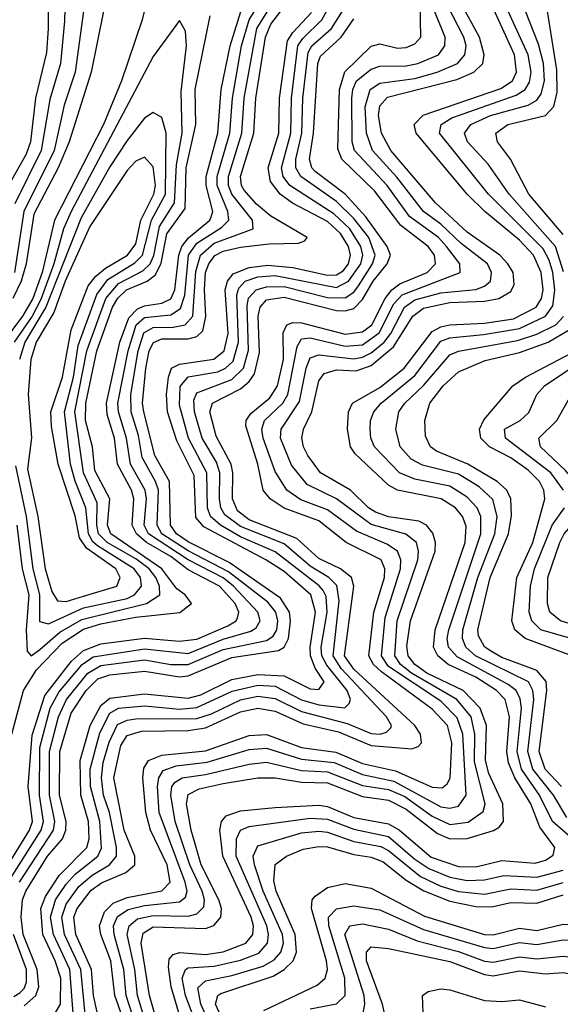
# Model space of a CAD drawing. Header units: inches. Extents: x 990535 to 1117859, y 769386 to 892122.
# Tile 815 of 1056: x 1048624 to 1049864, y 867130 to 869390. Entities that reach past the tile are written whole.
import ezdxf

# ---------------------------------------------------------------- set-up
doc = ezdxf.new("R2010")
doc.units = ezdxf.units.IN
doc.header["$MEASUREMENT"] = 0
doc.layers.add('B0846', color=7, linetype='Continuous')

msp = doc.modelspace()

# ---------------------------------------------------------------- linework, layer by layer
at = {"layer": 'B0846', "color": 5}
for points, elevation in [([(1048687.1, 869547.1), (1048689.2, 869370), (1048685.2, 869314.8), (1048659.8, 869210), (1048648, 869110), (1048638.1, 869081.9), (1048597.7, 869010)], 3320), ([(1048730.5, 869530), (1048726.6, 869386.6), (1048717.1, 869290), (1048693.1, 869206.9), (1048673.2, 869090), (1048612.1, 868967.9)], 3340), ([(1048933.8, 869510), (1048904.5, 869390), (1048857.3, 869250), (1048815.6, 869150), (1048703.3, 868930), (1048674.9, 868810), (1048653.5, 868750), (1048630, 868710), (1048585.3, 868650)], 3420), ([(1048863.4, 867090), (1048842.1, 867150), (1048832.8, 867230), (1048810, 867289.9), (1048807, 867310), (1048818, 867342), (1048838.2, 867361.8), (1048870, 867374.9), (1048949.5, 867390.5), (1048968.6, 867410), (1048961.8, 867450), (1048923.9, 867530), (1048912.7, 867570), (1048906.3, 867650), (1048908.3, 867671.7), (1048918.7, 867690), (1048950, 867702.3), (1049050, 867712.1), (1049150, 867747.3), (1049190, 867749.6), (1049270, 867719.2), (1049348.5, 867708.5), (1049410, 867682.6), (1049485.6, 867665.6), (1049570, 867628.8), (1049592.8, 867627.2), (1049604.1, 867635.9), (1049610.8, 867649.2), (1049614.8, 867730), (1049604.8, 867770), (1049570, 867807.3), (1049453.5, 867893.5), (1049435.6, 867910), (1049424.4, 867930), (1049435.7, 868030), (1049460.3, 868110), (1049461.4, 868130), (1049453.2, 868150), (1049372.7, 868190), (1049310, 868239.9), (1049230, 868268.6), (1049198.4, 868290), (1049182.4, 868310), (1049170.1, 868370), (1049142.3, 868457.7), (1049142.8, 868470), (1049153.8, 868486.2), (1049197.4, 868522.6), (1049215.1, 868550), (1049229, 868610), (1049228.2, 868671.8), (1049236.5, 868690), (1049250, 868695.4), (1049270, 868694.1), (1049370, 868668.1), (1049410, 868673.7), (1049431.2, 868690), (1049462.1, 868750), (1049477.1, 868770), (1049495.7, 868784.3), (1049558.7, 868810), (1049577.6, 868830), (1049575.4, 868850), (1049561, 868870), (1049497.9, 868917.9), (1049437.7, 868997.7), (1049362.6, 869070), (1049353.7, 869093.7), (1049356.9, 869230), (1049369.2, 869270.8), (1049430, 869329.8), (1049450, 869335.2), (1049490, 869325.1), (1049510, 869326.2), (1049530, 869334.9), (1049544.1, 869350), (1049541.5, 869470)], 3180), ([(1048596.9, 867410), (1048673, 867530), (1048677.9, 867550), (1048668.8, 867610), (1048670, 867719.3), (1048693.4, 867810), (1048713.4, 867846.6), (1048766.7, 867910), (1048792.5, 867927.6), (1048910, 867945.9), (1049010, 867935.4), (1049090, 867968.4), (1049153.6, 867986.4), (1049165.8, 867994.2), (1049175.5, 868010), (1049170.2, 868030), (1049114.2, 868090), (1049090, 868109.2), (1049010, 868150.2), (1048919, 868210), (1048909.2, 868230), (1048914.3, 868290), (1048911.2, 868310), (1048877.7, 868370), (1048868.8, 868430), (1048850.4, 868490), (1048848.9, 868510), (1048872.3, 868630), (1048890.5, 868689.5), (1048910, 868706.8), (1048970, 868713), (1048992.8, 868727.2), (1049002.3, 868757.7), (1049011.1, 868850), (1049030, 868877), (1049086.9, 868913.1), (1049103.1, 868930), (1049101.2, 868950), (1049076.3, 869010), (1049076.4, 869030), (1049105.9, 869130), (1049111.5, 869210), (1049132.8, 869330), (1049150.1, 869390), (1049186.5, 869450)], 3360), ([(1048623, 867410), (1048701, 867530), (1048703.9, 867550), (1048691.7, 867610), (1048691.7, 867710), (1048712.3, 867790), (1048730.7, 867830), (1048779.8, 867890), (1048810, 867907.8), (1048910, 867920.6), (1048970.4, 867910.4), (1049010, 867909.8), (1049090, 867944.6), (1049190, 867964.8), (1049205.1, 867974.9), (1049213.8, 867990), (1049215.9, 868010), (1049211.4, 868030), (1049192.9, 868053), (1049102.6, 868122.6), (1049010, 868170.7), (1048949.8, 868210), (1048938.7, 868230), (1048941.8, 868310), (1048935.4, 868330), (1048904.9, 868384.9), (1048895.8, 868435.8), (1048879.5, 868490), (1048878.8, 868530), (1048895.5, 868630), (1048908.2, 868671.8), (1048930, 868683.8), (1048975.7, 868684.3), (1049003.4, 868690), (1049021.1, 868710), (1049027.4, 868812.6), (1049038.1, 868850), (1049070, 868877.5), (1049159.2, 868910), (1049157.7, 868930), (1049110, 868990), (1049102.7, 869010), (1049102.3, 869030), (1049133.5, 869130), (1049138.5, 869210), (1049167.9, 869370), (1049214.2, 869445.8)], 3340), ([(1048746, 867110), (1048738.9, 867210), (1048700.8, 867290), (1048694.4, 867330), (1048705.8, 867370), (1048730, 867405.8), (1048751, 867429), (1048803, 867470), (1048811.6, 867488.4), (1048807.3, 867550), (1048786.2, 867630), (1048785.4, 867670), (1048807.1, 867752.9), (1048830, 867798.2), (1048850, 867809.7), (1048910, 867815.2), (1048990, 867807.7), (1049030, 867811.4), (1049110.9, 867849.1), (1049170, 867862.7), (1049210, 867860.3), (1049270, 867828.7), (1049310, 867817.5), (1049369.6, 867810.4), (1049379.5, 867820.5), (1049382.2, 867830), (1049375.1, 867850), (1049328.5, 867908.5), (1049317, 867930), (1049315.3, 867950), (1049328.7, 868030), (1049326.3, 868066.3), (1049319.6, 868079.6), (1049310.8, 868090.8), (1049210, 868168.7), (1049130, 868203.5), (1049084.2, 868230), (1049061.1, 868250), (1049054.2, 868270), (1049052.6, 868350), (1049011, 868430), (1048990, 868505.3), (1048991.4, 868548.6), (1049009.9, 868570.1), (1049078, 868582), (1049095.7, 868590), (1049113.4, 868606.6), (1049125.2, 868650), (1049121.6, 868758.4), (1049126, 868774), (1049141.1, 868790), (1049170, 868800), (1049210, 868802.8), (1049350, 868775.9), (1049378.2, 868790), (1049405.9, 868830), (1049410.4, 868850), (1049406.5, 868870), (1049380.9, 868910), (1049344.5, 868944.5), (1049243, 869010), (1049227.7, 869030), (1049224.2, 869050), (1049245.6, 869130), (1049246.9, 869210), (1049261.7, 869330), (1049272.8, 869347.2), (1049316.6, 869390), (1049349.3, 869450.7)], 3260), ([(1048994.6, 867090), (1048970.8, 867170), (1048964.9, 867215.1), (1048966.7, 867233.3), (1048975.6, 867244.4), (1048990, 867248.9), (1049050, 867244.6), (1049090, 867250.3), (1049142.5, 867270), (1049158.4, 867290), (1049160, 867310), (1049154.9, 867330), (1049089.3, 867470), (1049082.9, 867530), (1049086.4, 867550), (1049097.3, 867562.7), (1049130, 867573.9), (1049210, 867581.7), (1049310, 867587), (1049330, 867584.2), (1049390, 867558.8), (1049470, 867544.1), (1049494.6, 867530), (1049567.7, 867467.6), (1049630, 867446.2), (1049670, 867445.7), (1049730, 867459.8), (1049806.1, 867453.9), (1049830, 867461), (1049847.5, 867472.5), (1049851.6, 867490), (1049816.7, 867536.7), (1049795.8, 867590), (1049759.2, 867650), (1049744.7, 867684.7), (1049740.9, 867710), (1049747.6, 867790), (1049737.4, 867830), (1049717.6, 867850), (1049670, 867881.2), (1049606.5, 867910), (1049582.6, 867930), (1049573.1, 867950), (1049576.9, 867990), (1049645.6, 868190), (1049647.5, 868227.5), (1049639.5, 868250), (1049623.5, 868270), (1049590.6, 868290.6), (1049490.1, 868310.1), (1049470, 868321.4), (1049393.4, 868393.4), (1049382.8, 868410), (1049375.7, 868450), (1049377.7, 868490), (1049387.1, 868510), (1049450, 868546), (1049505.9, 868590), (1049570, 868674.8), (1049590, 868685.6), (1049610, 868689.6), (1049690, 868693.5), (1049756.2, 868703.8), (1049808.5, 868730), (1049820.4, 868750), (1049824.1, 868770), (1049820.2, 868810), (1049802.2, 868850), (1049770, 868884.3), (1049690.9, 868950), (1049650.2, 868990), (1049533.5, 869130), (1049528.7, 869150), (1049548.8, 869171.2), (1049727.3, 869232.7), (1049754.2, 869250), (1049763.3, 869270), (1049758.4, 869310), (1049694.9, 869450)], 3080), ([(1048633.6, 867126.4), (1048660.8, 867150), (1048667.7, 867170), (1048663.4, 867210), (1048631.3, 867290), (1048627.1, 867330), (1048629.9, 867370), (1048637.6, 867390), (1048687.4, 867470), (1048721.7, 867510), (1048729.1, 867530), (1048730.1, 867550), (1048714.7, 867610), (1048716, 867710), (1048741.5, 867798.5), (1048776, 867850), (1048803.2, 867876.8), (1048830, 867886.2), (1048910, 867894.5), (1048990, 867882.1), (1049010, 867883.7), (1049110, 867926.2), (1049217.5, 867942.5), (1049230.3, 867949.7), (1049239.9, 867970), (1049245.1, 868010), (1049242.4, 868030), (1049222.2, 868062.2), (1049104.1, 868144.1), (1049010, 868191.5), (1048983.2, 868210), (1048969.8, 868230), (1048967.6, 868330), (1048933.8, 868390), (1048908, 868490), (1048905, 868510), (1048912.8, 868590), (1048920.3, 868630), (1048930.5, 868649.5), (1048950, 868657.4), (1049010, 868657.7), (1049030, 868663.4), (1049043.7, 868676.3), (1049050.9, 868709.1), (1049047.2, 868770), (1049050.2, 868809.8), (1049057.1, 868830), (1049071.3, 868848.7), (1049090, 868859.1), (1049130, 868868.4), (1049195.9, 868875.9), (1049263, 868877), (1049277.6, 868882.4), (1049283.4, 868890), (1049199.5, 868939.5), (1049166.8, 868966.8), (1049138.6, 868998.6), (1049132.3, 869010), (1049130.1, 869030), (1049160.6, 869130), (1049165, 869210), (1049187.4, 869350), (1049199.9, 869380.1), (1049238.3, 869430)], 3320), ([(1048776.2, 867083.8), (1048763.6, 867210), (1048726.2, 867290), (1048720, 867330), (1048730, 867360.2), (1048759.5, 867400.5), (1048790, 867426.2), (1048829.9, 867450), (1048846, 867470), (1048846, 867490), (1048829.6, 867570), (1048816.2, 867610), (1048810.9, 867650), (1048815, 867685), (1048828.5, 867731.5), (1048847.8, 867772.2), (1048870, 867782.5), (1048890, 867785.2), (1049030, 867786.3), (1049063.4, 867796.6), (1049130, 867829.2), (1049170, 867837.2), (1049210, 867831.7), (1049270, 867801.9), (1049374.9, 867774.9), (1049430, 867752), (1049450.8, 867750), (1049465, 867755), (1049475, 867765), (1049476.8, 867770), (1049465.4, 867790), (1049360.9, 867900.9), (1049342.7, 867930), (1049356.6, 868056.6), (1049351.2, 868091.2), (1049332.4, 868110), (1049290, 868135.5), (1049230, 868186.8), (1049130, 868226.5), (1049093.9, 868253.9), (1049085, 868270), (1049082.3, 868290), (1049082.9, 868350), (1049074.7, 868374.7), (1049042, 868430), (1049024.8, 868490), (1049023.3, 868516.8), (1049030, 868534), (1049110, 868564.1), (1049136.7, 868590), (1049148.7, 868631.3), (1049145.7, 868734.3), (1049148.8, 868751.2), (1049165.8, 868770), (1049190, 868777.4), (1049230, 868777.5), (1049330, 868752.2), (1049370, 868751.7), (1049390, 868764.8), (1049400.8, 868779.2), (1049433, 868830), (1049438.7, 868850), (1049424.5, 868890), (1049390, 868933.9), (1049350, 868973.3), (1049268.2, 869030), (1049257.4, 869050), (1049257.1, 869070), (1049271, 869130), (1049273.2, 869210), (1049285.2, 869314.8), (1049293.8, 869330), (1049338.9, 869370), (1049370, 869419.9)], 3240), ([(1048918.1, 867070), (1048894, 867150), (1048887.9, 867210), (1048870.1, 867290), (1048874.4, 867310), (1048894.1, 867325.9), (1048930, 867334), (1049010, 867332.5), (1049030, 867337.8), (1049046.1, 867353.9), (1049047.7, 867370), (1049042.2, 867390), (1049013.6, 867450), (1048980, 867550), (1048970.1, 867610), (1048972.4, 867630), (1048980.2, 867639.8), (1048996.2, 867650), (1049050, 867657.3), (1049150, 867681.5), (1049190, 867685.7), (1049270, 867667.1), (1049330, 867663.9), (1049410, 867632.3), (1049470, 867622.8), (1049506.8, 867606.8), (1049570, 867561.8), (1049610, 867542.7), (1049652.1, 867547.9), (1049687.1, 867572.9), (1049691.7, 867590), (1049666.7, 867686.7), (1049668, 867750), (1049659.2, 867790), (1049626.7, 867830), (1049522.7, 867890), (1049497, 867910), (1049484.1, 867930), (1049489.4, 868010), (1049536.7, 868150), (1049538.6, 868170), (1049533.7, 868190), (1049509.1, 868209.1), (1049430, 868231.6), (1049350.3, 868290.3), (1049283.3, 868323.3), (1049247.3, 868367.3), (1049222, 868430), (1049223.8, 868450), (1049265.8, 868514.2), (1049281.1, 868590), (1049290, 868613.7), (1049310, 868620.9), (1049390, 868611.4), (1049410, 868615.4), (1049430, 868625.6), (1049459.9, 868650), (1049475.2, 868670), (1049506.3, 868730), (1049530, 868746.9), (1049590, 868763.4), (1049670, 868771.1), (1049690, 868778.7), (1049703.4, 868790), (1049706.2, 868810), (1049696.9, 868830), (1049636.4, 868876.4), (1049590, 868921.2), (1049550, 868950), (1049489.1, 869029.1), (1049433.3, 869090), (1049418.9, 869130), (1049416.5, 869190), (1049427.3, 869230), (1049450, 869244.9), (1049530, 869255.5), (1049581.6, 869270), (1049627.7, 869290), (1049644.8, 869310), (1049647.5, 869330), (1049642.6, 869350), (1049604.5, 869424.5)], 3140), ([(1048944, 867070), (1048921.1, 867150), (1048902.2, 867270), (1048906.7, 867293.3), (1048930, 867307.7), (1049050, 867304.2), (1049069, 867311), (1049085.1, 867330), (1049086.5, 867350), (1049080.7, 867370), (1049039.6, 867450), (1049016.8, 867530), (1049006.1, 867590), (1049010, 867611.5), (1049035.1, 867624.9), (1049090, 867636.7), (1049170, 867650.2), (1049209.8, 867650.2), (1049270, 867640.3), (1049330, 867638.5), (1049410, 867606.9), (1049470, 867598.3), (1049510, 867577.9), (1049582, 867522), (1049610, 867509.9), (1049650, 867510.4), (1049710.7, 867529.3), (1049723.3, 867536.7), (1049733.4, 867550), (1049732.2, 867590), (1049700, 867660), (1049691.8, 867690), (1049694.8, 867770), (1049680.1, 867810), (1049641.1, 867850), (1049557.5, 867890), (1049530, 867910), (1049515, 867930), (1049511.9, 867951.9), (1049520.4, 868010), (1049576.4, 868170), (1049577.6, 868190), (1049571.6, 868211.6), (1049556.9, 868230), (1049538.9, 868238.9), (1049470, 868249), (1049440.1, 868260.1), (1049424, 868270), (1049382.7, 868310), (1049313.9, 868350), (1049284.8, 868390), (1049274.7, 868410), (1049271.2, 868430), (1049275, 868450), (1049293.4, 868490), (1049310, 868561.5), (1049322, 868578), (1049350, 868586.3), (1049395.8, 868584.2), (1049430, 868596.3), (1049480.9, 868639.1), (1049525.1, 868710), (1049550, 868727.9), (1049610, 868741.2), (1049690, 868744.1), (1049722.5, 868750), (1049750, 868766.4), (1049757.7, 868782.3), (1049755.8, 868810), (1049743.7, 868830), (1049724.8, 868850), (1049650, 868902.3), (1049577.7, 868970), (1049475.3, 869090), (1049453.6, 869130), (1049447, 869170), (1049450, 869192.5), (1049467.4, 869212.6), (1049626.7, 869253.3), (1049665.6, 869270), (1049685.8, 869290), (1049689.1, 869310), (1049678.3, 869350), (1049634.8, 869430)], 3120), ([(1049914.9, 867490), (1049846, 867550), (1049815.9, 867610), (1049774.4, 867670), (1049764.9, 867710), (1049774.9, 867810), (1049771.6, 867831.6), (1049762.6, 867850), (1049744.5, 867864.5), (1049627.4, 867927.4), (1049607.3, 867950), (1049604, 867970), (1049607.9, 867990), (1049681.1, 868210), (1049681.6, 868250), (1049673.2, 868270), (1049650, 868294.4), (1049610, 868319.4), (1049530, 868335.7), (1049495, 868350), (1049437.3, 868410), (1049428.9, 868430), (1049427.6, 868450), (1049428.6, 868470), (1049435.9, 868490), (1049452.9, 868510), (1049530, 868573.2), (1049590, 868652.4), (1049610, 868660.2), (1049687.5, 868667.5), (1049770, 868681.7), (1049830, 868709.7), (1049846.9, 868733.1), (1049850.9, 868769.1), (1049846.6, 868810), (1049838.3, 868838.3), (1049824.2, 868864.2), (1049699, 868990), (1049586.7, 869130), (1049590.6, 869150), (1049614.8, 869165.2), (1049762.8, 869217.2), (1049783.2, 869230), (1049793.4, 869246.6), (1049797.1, 869270), (1049790.4, 869310), (1049734.9, 869430)], 3060), ([(1048571.7, 867410), (1048646.3, 867530), (1048653.1, 867550), (1048643.3, 867630), (1048652.3, 867747.6), (1048680.9, 867839.1), (1048742.3, 867917.7), (1048770, 867941.9), (1048810, 867957.5), (1048910, 867970.7), (1048990, 867963.4), (1049030, 867967.9), (1049101.4, 867998.6), (1049120.2, 868010), (1049123.1, 868016.9), (1049126.2, 868030), (1049117.7, 868050), (1049082.2, 868090), (1049010, 868127.1), (1048970, 868157.9), (1048914.2, 868190), (1048891.9, 868210), (1048881.7, 868230), (1048885.5, 868290), (1048880.4, 868310), (1048847.7, 868370), (1048840.8, 868430), (1048824.2, 868484.2), (1048823.1, 868510), (1048853.1, 868650), (1048873.8, 868706.2), (1048893.8, 868726.2), (1048910, 868733.1), (1048950, 868739.2), (1048970.2, 868749.8), (1048979.5, 868770), (1048988.9, 868850), (1048995.6, 868870), (1049010.7, 868889.3), (1049059.7, 868930), (1049062.6, 868937.4), (1049066.6, 868950), (1049051.3, 869010), (1049051.1, 869030), (1049078.5, 869130), (1049085.8, 869230), (1049106.4, 869330), (1049130.8, 869409.2)], 3380), ([(1048605.3, 867750), (1048632.2, 867850), (1048662.4, 867897.6), (1048720.9, 867959.1), (1048770, 867991.3), (1048810, 868003.7), (1048890, 868019), (1048990.6, 868029.4), (1049017.5, 868050), (1049003.4, 868070), (1048984, 868084), (1048949.4, 868130), (1048832.9, 868210), (1048825.1, 868230), (1048830.1, 868290), (1048795.7, 868355.7), (1048790.8, 868410), (1048774.9, 868470), (1048775.5, 868510), (1048800.6, 868630), (1048836.3, 868730), (1048848.8, 868751.2), (1048868.5, 868770), (1048915.7, 868790), (1048935.3, 868804.7), (1048948.3, 868831.7), (1048961.1, 868898.9), (1049002.9, 868957.1), (1049005.4, 869050), (1049027.4, 869150), (1049026.2, 869230), (1049060.8, 869399.2)], 3420), ([(1048815.6, 869410), (1048787.5, 869270), (1048737.4, 869110), (1048712.1, 869050), (1048655.9, 868944.1), (1048638.6, 868830), (1048627.3, 868790), (1048608.1, 868750)], 3380), ([(1048769.6, 869410), (1048750.8, 869270), (1048725.6, 869194.4), (1048702.5, 869090), (1048633.1, 868950), (1048611.9, 868810)], 3360), ([(1048705.3, 867110), (1048717.3, 867130), (1048718.1, 867190), (1048705.3, 867230), (1048676.6, 867290), (1048672.4, 867350), (1048682.7, 867377.3), (1048714.2, 867425.8), (1048777.8, 867490), (1048783, 867510), (1048781.7, 867550), (1048763.9, 867610), (1048762.3, 867690), (1048785, 867770), (1048810, 867816.2), (1048830, 867832.4), (1048910, 867842.4), (1049010, 867832.4), (1049039.2, 867840.8), (1049110, 867875.5), (1049170, 867887), (1049230, 867884.2), (1049290, 867854.3), (1049310, 867853), (1049321.7, 867870), (1049301.5, 867901.5), (1049290.5, 867930), (1049289.6, 867950), (1049302.1, 868030), (1049291.2, 868070), (1049230, 868123.2), (1049188.5, 868150), (1049046.3, 868226.3), (1049027.7, 868247.7), (1049023.6, 868343.6), (1048983.8, 868423.8), (1048962.8, 868490), (1048960.7, 868530), (1048964.9, 868570), (1048972.1, 868590), (1048990, 868599.5), (1049069.2, 868610.8), (1049092.6, 868630), (1049101.6, 868670), (1049095.2, 868770), (1049100.4, 868790), (1049113.2, 868806.8), (1049150, 868821.6), (1049193.2, 868826.8), (1049250, 868821.8), (1049330, 868803.5), (1049350, 868804.4), (1049365.9, 868814.1), (1049378, 868830), (1049382.5, 868850), (1049377.9, 868870), (1049359.5, 868899.5), (1049330, 868926.7), (1049249.5, 868969.5), (1049221.3, 868990), (1049198.7, 869018.7), (1049193.7, 869050), (1049218.1, 869130), (1049219.8, 869210), (1049238.1, 869341.9), (1049250, 869361), (1049292.9, 869407.1)], 3280), ([(1048810.4, 867069.6), (1048792.7, 867150), (1048788.4, 867210), (1048752.5, 867290), (1048748, 867330), (1048755.2, 867350), (1048787.8, 867392.2), (1048811.5, 867408.5), (1048867.2, 867432.8), (1048887.4, 867450), (1048888.1, 867470), (1048863.6, 867530), (1048839.2, 867650), (1048855.7, 867724.3), (1048870, 867746.8), (1048903.2, 867756.8), (1049010, 867758.9), (1049050, 867764.7), (1049130, 867801.3), (1049170, 867810.2), (1049210, 867803.2), (1049274.1, 867774.1), (1049355.2, 867755.2), (1049430, 867724.1), (1049523.2, 867716.8), (1049538, 867722), (1049545.1, 867730), (1049542.8, 867750), (1049529.7, 867770), (1049390, 867899.1), (1049368.7, 867930), (1049390.5, 868090), (1049384.9, 868110), (1049359.5, 868130), (1049310, 868153.5), (1049259.5, 868199.5), (1049150, 868242.4), (1049123, 868263), (1049111.4, 868290), (1049112.9, 868350), (1049108.9, 868370), (1049074.6, 868434.6), (1049059.4, 868490), (1049066.1, 868510), (1049130, 868542.8), (1049150, 868559.8), (1049162.4, 868577.6), (1049174, 868626), (1049171, 868710), (1049174.9, 868730), (1049190, 868747.2), (1049230, 868753.1), (1049350, 868723.1), (1049370, 868722.1), (1049390, 868727.6), (1049410, 868747.8), (1049434.2, 868790), (1049466.9, 868830), (1049474, 868850), (1049466.3, 868870), (1049417.6, 868937.6), (1049370, 868990), (1049301.7, 869041.7), (1049294.1, 869050), (1049288.2, 869070), (1049297.6, 869130), (1049307.4, 869290), (1049313.4, 869306.6), (1049361.3, 869350), (1049390, 869392.5)], 3220), ([(1048897.3, 867057.3), (1048867.5, 867150), (1048862.5, 867210), (1048840, 867290), (1048839.1, 867310), (1048848.3, 867331.7), (1048872.3, 867347.6), (1048910, 867356.9), (1048990, 867365.3), (1049003.8, 867376.2), (1049007.8, 867390), (1049003.3, 867410), (1048943.7, 867570), (1048939.7, 867630), (1048942.4, 867650), (1048953, 867667), (1048982.6, 867677.4), (1049053.9, 867686.1), (1049150, 867714.8), (1049190, 867718), (1049270, 867693), (1049344.8, 867684.8), (1049410, 867657.7), (1049482.1, 867642.1), (1049590, 867583.5), (1049610, 867580), (1049630, 867585), (1049647.9, 867610), (1049640.5, 867750), (1049627.5, 867787.5), (1049590, 867825.9), (1049470, 867905.7), (1049453.9, 867930), (1049462, 868018), (1049496.9, 868130), (1049498.1, 868150), (1049490.5, 868170), (1049466, 868186), (1049396, 868216), (1049330, 868265.3), (1049268.3, 868288.3), (1049236.6, 868310), (1049210, 868353.4), (1049182.2, 868430), (1049179.3, 868450), (1049185, 868470), (1049227.3, 868510), (1049238.8, 868530), (1049259.9, 868640.1), (1049270, 868657.4), (1049290, 868659.8), (1049370, 868640.6), (1049410, 868643.9), (1049448.2, 868671.8), (1049481.9, 868738.1), (1049501.3, 868758.7), (1049634.3, 868810), (1049633.1, 868830), (1049602.9, 868870), (1049584.5, 868890), (1049518.1, 868938.2), (1049466.9, 869010), (1049391.8, 869090), (1049386.2, 869110), (1049385.3, 869210), (1049387.5, 869230), (1049396.5, 869250), (1049430, 869276.9), (1049450, 869284), (1049510, 869284.2), (1049537.2, 869290), (1049584.3, 869310), (1049599.1, 869330), (1049599.5, 869350), (1049575.1, 869410)], 3160), ([(1049871.4, 868811.4), (1049853, 868870), (1049746.7, 868990), (1049698.6, 869058.6), (1049651.1, 869110), (1049644.1, 869130), (1049658.3, 869150), (1049704, 869170), (1049790, 869194.4), (1049810, 869205.3), (1049820.1, 869219.9), (1049827.3, 869250), (1049824.9, 869290), (1049814.1, 869334.1), (1049784, 869410)], 3040), ([(1049870, 868897.3), (1049791.6, 868990), (1049749.6, 869070), (1049719.5, 869110), (1049715.6, 869130), (1049743.2, 869150), (1049829.5, 869170.5), (1049849.3, 869190.7), (1049856.4, 869223.6), (1049855.5, 869275.5), (1049834.2, 869410)], 3020), ([(1048617.4, 868230), (1048629.3, 868129.3), (1048644.4, 868070), (1048638.7, 867990), (1048640.6, 867940.6), (1048650, 867930.1), (1048670, 867944.6), (1048715.5, 867984.5), (1048766.5, 868013.6), (1048914.5, 868050), (1048945.2, 868070), (1048944.4, 868090), (1048935.9, 868110), (1048920.3, 868130), (1048890, 868152.9), (1048824.2, 868190), (1048804.5, 868210), (1048800.2, 868230), (1048801.2, 868281.2), (1048769.6, 868350), (1048750.2, 868490), (1048777.7, 868630), (1048821.2, 868750), (1048850, 868784.9), (1048906.2, 868813.8), (1048922.6, 868830), (1048931.1, 868848.9), (1048944.1, 868915.9), (1048978.7, 868970), (1048983, 869057), (1048996, 869130), (1048994.2, 869225.8), (1049006.2, 869330), (1049004.3, 869364.3), (1048990, 869388.3), (1048930, 869305.6), (1048741.6, 868950), (1048723.9, 868910), (1048701.6, 868830), (1048672, 868748), (1048651.9, 868710), (1048610.9, 868650)], 3440), ([(1048614.1, 868365.9), (1048638.7, 868250), (1048654, 868130), (1048669.3, 868070), (1048669.1, 868009.1), (1048690, 868003.7), (1048770, 868040), (1048870, 868061.9), (1048886.7, 868070), (1048902.7, 868090), (1048900.5, 868110), (1048886.2, 868130), (1048802.4, 868182.4), (1048791.3, 868191.3), (1048781.1, 868210), (1048775.1, 868270), (1048750.7, 868330.7), (1048740.1, 868370), (1048726.3, 868490), (1048746.9, 868570), (1048757.9, 868642.1), (1048800.6, 868759.4), (1048825.9, 868794.1), (1048888, 868832), (1048905.4, 868850), (1048925.8, 868930), (1048958, 868990), (1048959.8, 869130), (1048950, 869166), (1048930, 869177.2), (1048910, 869163.9), (1048870, 869112.8), (1048830, 869052.2), (1048764.5, 868935.5), (1048683.5, 868730), (1048635.1, 868650), (1048622.9, 868610)], 3460), ([(1049879, 867559), (1049847.9, 867610), (1049800.4, 867670), (1049789.4, 867710), (1049802.8, 867830), (1049800.7, 867850), (1049790.6, 867870), (1049669.5, 867930), (1049647.3, 867950), (1049639.2, 867970), (1049640.4, 867990), (1049674.7, 868110), (1049713.3, 868210), (1049718.7, 868250), (1049708.7, 868288.7), (1049677.6, 868317.6), (1049630, 868347.1), (1049547.7, 868367.7), (1049521.7, 868381.7), (1049496.6, 868410), (1049486.1, 868450), (1049493.6, 868490), (1049506.8, 868510), (1049550, 868550.7), (1049610, 868620.9), (1049630.6, 868629.4), (1049765.9, 868654.1), (1049810, 868668.4), (1049853.8, 868690), (1049871.4, 868708.6)], 3040), ([(1049866.7, 867630), (1049828.8, 867670), (1049815.2, 867710), (1049832.8, 867850), (1049831, 867871), (1049810, 867896.6), (1049730, 867926.4), (1049702.1, 867942.1), (1049690, 867950.5), (1049675.8, 867975.8), (1049674.6, 867990), (1049702.7, 868110), (1049745.2, 868210), (1049752, 868252), (1049750.5, 868290.5), (1049741.1, 868310), (1049719, 868330), (1049651.9, 868370), (1049580.1, 868400.1), (1049566, 868410), (1049554.2, 868434.2), (1049552.7, 868470), (1049564.6, 868510), (1049595.4, 868550), (1049630, 868581.8), (1049691.7, 868608.3), (1049770, 868626.5), (1049835.9, 868650), (1049882.8, 868677.2)], 3020), ([(1050000, 867966.4), (1049994.8, 867970), (1049864.1, 868010), (1049839.8, 868030), (1049834.2, 868050), (1049835.3, 868110), (1049862.8, 868190), (1049872.7, 868210), (1049924.5, 868270), (1049926.4, 868290), (1049915, 868310), (1049875.6, 868355.6), (1049818.6, 868410), (1049814.6, 868430), (1049855.8, 868470), (1049889.1, 868530), (1049905.1, 868550), (1049990.9, 868629.1), (1050000, 868645.9)], 2940), ([(1049890.5, 867930), (1049782.9, 867970), (1049759.7, 867990), (1049752.9, 868010), (1049764.1, 868110), (1049800.7, 868190), (1049828.6, 868290), (1049826, 868310), (1049815.9, 868330), (1049790, 868356.1), (1049750, 868384.2), (1049701.5, 868410), (1049681.7, 868430), (1049678.2, 868450), (1049688.4, 868471.6), (1049754.9, 868550), (1049784.3, 868570), (1049919.3, 868640.7)], 2980), ([(1049871.1, 868310), (1049842, 868350), (1049737.9, 868430), (1049735.5, 868450), (1049771.5, 868470), (1049791.8, 868488.2), (1049809.9, 868530), (1049827.6, 868550), (1049960.4, 868639.6)], 2960), ([(1049951.2, 867951.2), (1049819.3, 867990), (1049798.2, 868010), (1049792.7, 868030), (1049795.6, 868090), (1049804.4, 868130), (1049845.1, 868230), (1049873.4, 868270)], 2960), ([(1049030, 867081.6), (1049003.9, 867150), (1048996, 867190), (1049003.9, 867210), (1049010, 867214), (1049070, 867217.7), (1049130, 867231.3), (1049172.3, 867247.7), (1049191.9, 867270), (1049194.5, 867290), (1049190.8, 867310), (1049120.1, 867470), (1049121.3, 867510), (1049130.2, 867529.8), (1049150, 867538.4), (1049290, 867557.5), (1049330, 867555.3), (1049390, 867531.7), (1049470, 867515.5), (1049530, 867463.3), (1049561.9, 867441.9), (1049610, 867421.9), (1049650, 867414.5), (1049690, 867415.6), (1049734.1, 867425.9), (1049810, 867421.6), (1049870, 867438.3)], 3060), ([(1049057.3, 867090), (1049039.3, 867130), (1049032.2, 867167.8), (1049050, 867183.9), (1049110, 867196), (1049182.4, 867217.6), (1049207.7, 867232.3), (1049222.8, 867250), (1049228.9, 867270), (1049226.1, 867290), (1049181.8, 867390), (1049162.2, 867450), (1049159.1, 867470), (1049170, 867494), (1049270, 867523.4), (1049310, 867527.7), (1049330, 867525), (1049390, 867503.5), (1049452.4, 867492.4), (1049470, 867483.4), (1049543.3, 867423.3), (1049590, 867401), (1049630, 867389.3), (1049690, 867383.2), (1049750, 867394.7), (1049810, 867391.9), (1049870, 867409.5)], 3040), ([(1049091.4, 867090), (1049072.9, 867130), (1049078.1, 867150), (1049085.1, 867154.9), (1049205.2, 867194.7), (1049230.3, 867209.7), (1049250.7, 867230), (1049258.8, 867250), (1049255.2, 867290), (1049211.9, 867390), (1049206.6, 867413.4), (1049209.4, 867450.6), (1049236, 867470), (1049273.9, 867486.1), (1049310, 867492.3), (1049330, 867491.6), (1049390, 867473.9), (1049430, 867467.6), (1049457.1, 867457.1), (1049510, 867414.7), (1049550.5, 867390.5), (1049610, 867367.1), (1049670, 867354.3), (1049706.5, 867353.5), (1049750, 867363.9), (1049810, 867361.8), (1049870, 867381.4)], 3020), ([(1049183.9, 867116.1), (1049306, 867174), (1049324.7, 867190), (1049329.5, 867210), (1049327.4, 867230), (1049292.9, 867350), (1049294.9, 867370), (1049301.5, 867378.5), (1049330, 867397.8), (1049370, 867407.4), (1049430, 867396.3), (1049552.3, 867332.3), (1049690, 867290.5), (1049710, 867289.1), (1049770, 867304.7), (1049810, 867299.8), (1049870, 867313.7), (1049890, 867312.9), (1049975.4, 867275.4), (1050000, 867251.9)], 2980), ([(1049290, 867119.6), (1049350, 867131.1), (1049369.9, 867150), (1049369.8, 867190), (1049332.7, 867310), (1049331.8, 867330), (1049350, 867348.9), (1049390, 867355.7), (1049450, 867347.1), (1049550, 867302.1), (1049690, 867260.1), (1049710, 867258.2), (1049770, 867272.2), (1049810, 867267.2), (1049870, 867277.8), (1049890, 867277), (1049970, 867244), (1050000, 867213.2)], 2960), ([(1049411.4, 867110), (1049415.7, 867130), (1049413.5, 867150), (1049369.6, 867290), (1049380.7, 867310), (1049410, 867314.6), (1049470, 867302.8), (1049535.5, 867275.5), (1049630, 867251.3), (1049690, 867229.3), (1049710, 867226.9), (1049770, 867239), (1049810, 867234.6), (1049870, 867240.8), (1049890, 867237.9), (1049950, 867219.1), (1049968.2, 867208.2), (1050000, 867172.6)], 2940), ([(1048610, 867147.6), (1048623.8, 867156.2), (1048633.9, 867166.1), (1048639, 867181), (1048638.9, 867210), (1048609.6, 867290)], 3340), ([(1049460.1, 867110), (1049456.1, 867130), (1049418.9, 867230), (1049418.8, 867250), (1049430, 867261.6), (1049470, 867258.1), (1049610, 867228.3), (1049690, 867198.3), (1049710, 867195.5), (1049770, 867206.8), (1049830, 867199.9), (1049870, 867202.9), (1049930, 867190.4), (1049970, 867166.6), (1050000, 867128)], 2920), ([(1049550.6, 867070.6), (1049547.3, 867150), (1049560.9, 867159.1), (1049590, 867165.3), (1049610, 867163.4), (1049690, 867139.1), (1049730, 867136.1), (1049770, 867140.4), (1049830, 867124.2)], 2880)]:
    msp.add_lwpolyline(points, dxfattribs=dict(at, elevation=elevation))
at = {"layer": 'B0846', "color": 5, "elevation": 3480}
msp.add_lwpolyline([(1048910, 869074.6), (1048890, 869065.9), (1048870, 869043.8), (1048784.5, 868915.5), (1048728, 868790), (1048701.9, 868718.1), (1048661, 868650), (1048649.2, 868610), (1048642.7, 868530), (1048650.4, 868430.4), (1048641.4, 868358.6), (1048665, 868250), (1048681.9, 868130), (1048697.4, 868077.4), (1048710, 868056.1), (1048730, 868055), (1048770, 868066.8), (1048846.4, 868090), (1048854.4, 868110), (1048844.3, 868130), (1048776.9, 868176.9), (1048761, 868201), (1048751.2, 868251.2), (1048711.5, 868370), (1048696.2, 868456.2), (1048695.3, 868490), (1048722.1, 868570), (1048741.3, 868678.7), (1048780.9, 868779.1), (1048798.1, 868801.9), (1048820.2, 868819.8), (1048870.7, 868850), (1048890, 868875.7), (1048901.2, 868930), (1048931.5, 868990), (1048935.2, 869010), (1048930, 869052.5)], close=True, dxfattribs=at)

doc.saveas('drawing.dxf')
